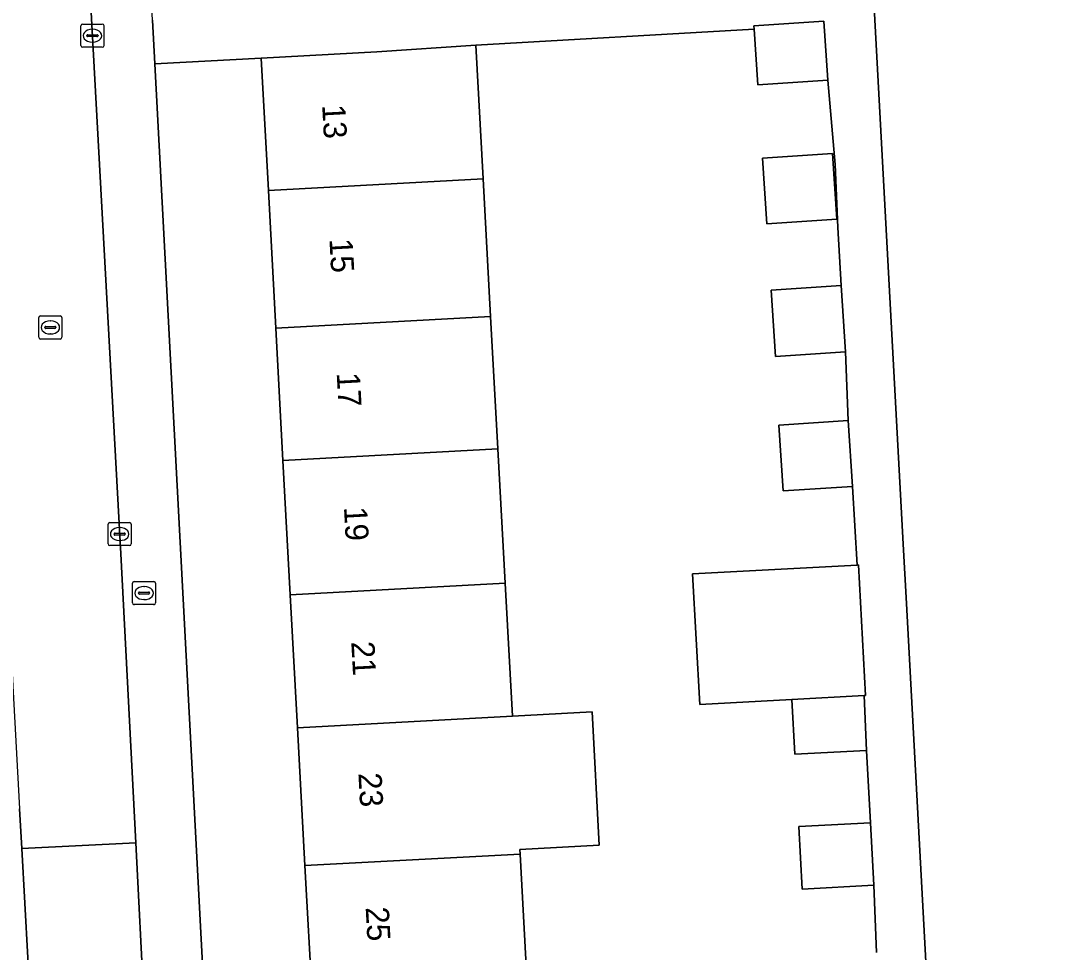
# Model space of a CAD drawing. Extents: x 158086 to 159499, y 382904 to 383981.
# Drawn here: x 158814.98 to 158859.57, y 383520.11 to 383560.39 of the extents above; entities that cross this region are included whole.
import ezdxf

# ---------------------------------------------------------------- set-up
doc = ezdxf.new("R2010")
doc.units = 0
for name, color, linetype in [('IMGEO_Brandkraan', 7, 'Continuous'), ('IMGEO_Erf', 7, 'Continuous'), ('IMGEO_Kolk', 7, 'Continuous'), ('IMGEO_Pand', 7, 'Continuous'), ('IMGEO_Pand_nummerreeks', 7, 'Continuous'), ('IMGEO_Rijbaan_lokaal_open', 7, 'Continuous'), ('IMGEO_Rioolput', 7, 'Continuous'), ('IMGEO_Voetpad_open', 7, 'Continuous')]:
    doc.layers.add(name, color=color, linetype=linetype)

msp = doc.modelspace()

# ---------------------------------------------------------------- linework, layer by layer
at = {"layer": 'IMGEO_Brandkraan'}
for p, q in [((158819.815, 383535.216), (158819.815, 383536.068)), ((158819.89, 383536.142), (158820.742, 383536.142)), ((158820.303, 383535.922), (158820.328, 383535.922)), ((158820.816, 383536.068), (158820.816, 383535.216)), ((158820.074, 383535.636), (158820.074, 383535.648)), ((158820.512, 383535.599), (158820.114, 383535.599)), ((158820.117, 383535.685), (158820.515, 383535.685)), ((158820.326, 383535.362), (158820.301, 383535.362)), ((158820.558, 383535.648), (158820.558, 383535.636)), ((158820.742, 383535.142), (158819.89, 383535.142))]:
    msp.add_line(p, q, dxfattribs=at)
for points in [[(158819.815, 383535.216), (158819.815, 383536.068)], [(158819.89, 383536.142), (158820.742, 383536.142)], [(158820.816, 383536.068), (158820.816, 383535.216)], [(158820.742, 383535.142), (158819.89, 383535.142)]]:
    msp.add_lwpolyline(points, dxfattribs=at)
for centre, radius, start, end in [((158819.892, 383536.066), 0.0765, 91.552, 178.448), ((158819.892, 383536.066), 0.0765, 91.552, 178.448), ((158820.74, 383536.066), 0.0765, 1.552, 88.448), ((158820.74, 383536.066), 0.0765, 1.552, 88.448), ((158820.114, 383535.645), 0.0403, 85.8775, 175.7526), ((158820.111, 383535.635), 0.0366, 178.938, 274.7102), ((158820.515, 383535.642), 0.043, 264.8664, 352.4533), ((158820.519, 383535.647), 0.0386, 1.7309, 96.639), ((158819.892, 383535.218), 0.0765, 181.552, 268.448), ((158819.892, 383535.218), 0.0765, 181.552, 268.448), ((158820.74, 383535.218), 0.0765, 271.552, 358.448), ((158820.74, 383535.218), 0.0765, 271.552, 358.448)]:
    msp.add_arc(centre, radius, start, end, dxfattribs=at)
for centre, major_axis, ratio, start_param, end_param in [((158820.302, 383535.642), (-0.387, 0.002), 0.722429, 4.712389, 7.853982), ((158820.327, 383535.642), (-0.39, 0.002), 0.717154, 1.570796, 4.712389)]:
    msp.add_ellipse(centre, major_axis=major_axis, ratio=ratio, start_param=start_param, end_param=end_param, dxfattribs=at)
at = {"layer": 'IMGEO_Erf'}
for points in [[(158878.256, 383608.628), (158852.301, 383607.25), (158852.292, 383607.426), (158849.32, 383607.266), (158849.464, 383604.591), (158849.742, 383600.182), (158849.69, 383600.179), (158849.846, 383597.28), (158851.298, 383571.455), (158851.49, 383567.898), (158851.547, 383566.845), (158853.133, 383537.496), (158853.243, 383535.457), (158856.977, 383466.312)], [(158851.972, 383520.106), (158851.859, 383523.013), (158848.76, 383522.844), (158848.613, 383525.544), (158851.712, 383525.713), (158851.538, 383528.841), (158848.442, 383528.672), (158848.312, 383531.037), (158844.33, 383530.82), (158844.022, 383536.468), (158851.126, 383536.856), (158850.932, 383540.257), (158847.929, 383540.06), (158847.743, 383542.902), (158850.745, 383543.1), (158850.632, 383546.077), (158847.608, 383545.878), (158847.42, 383548.745), (158850.444, 383548.943), (158850.295, 383551.442), (158850.176, 383554.178), (158849.862, 383557.813), (158846.838, 383557.615), (158846.68, 383560.027), (158834.653, 383559.327), (158834.968, 383553.554), (158835.294, 383547.605), (158835.607, 383541.879), (158835.925, 383536.065), (158836.239, 383530.316), (158839.674, 383530.502), (158839.986, 383524.746), (158836.554, 383524.558), (158836.565, 383524.361), (158836.887, 383518.457)], [(158827.589, 383517.953), (158827.269, 383523.857), (158826.947, 383529.812), (158826.635, 383535.562), (158826.32, 383541.376), (158826.01, 383547.102), (158825.687, 383553.051), (158825.377, 383558.776), (158820.777, 383558.532), (158823.879, 383500)]]:
    msp.add_lwpolyline(points, dxfattribs=at)
msp.add_lwpolyline([(158850.256, 383551.81), (158847.232, 383551.611), (158847.046, 383554.446), (158850.07, 383554.644)], close=True, dxfattribs=at)
at = {"layer": 'IMGEO_Kolk'}
for p, q in [((158817.659, 383560.243), (158818.511, 383560.243)), ((158817.584, 383559.317), (158817.584, 383560.169)), ((158817.886, 383559.786), (158818.284, 383559.786)), ((158818.072, 383560.023), (158818.097, 383560.023)), ((158818.585, 383560.169), (158818.585, 383559.317)), ((158817.843, 383559.737), (158817.843, 383559.749)), ((158818.281, 383559.7), (158817.883, 383559.7)), ((158818.095, 383559.463), (158818.07, 383559.463)), ((158818.327, 383559.749), (158818.327, 383559.737)), ((158818.511, 383559.243), (158817.659, 383559.243)), ((158818.759, 383537.768), (158818.759, 383538.62)), ((158818.834, 383538.694), (158819.686, 383538.694)), ((158819.247, 383538.474), (158819.272, 383538.474)), ((158819.76, 383538.62), (158819.76, 383537.768)), ((158819.018, 383538.188), (158819.018, 383538.2)), ((158819.456, 383538.151), (158819.058, 383538.151)), ((158819.061, 383538.237), (158819.459, 383538.237)), ((158819.502, 383538.2), (158819.502, 383538.188)), ((158819.686, 383537.694), (158818.834, 383537.694)), ((158819.27, 383537.914), (158819.245, 383537.914))]:
    msp.add_line(p, q, dxfattribs=at)
for points in [[(158817.659, 383560.243), (158818.511, 383560.243)], [(158817.584, 383559.317), (158817.584, 383560.169)], [(158818.585, 383560.169), (158818.585, 383559.317)], [(158818.511, 383559.243), (158817.659, 383559.243)], [(158818.759, 383537.768), (158818.759, 383538.62)], [(158818.834, 383538.694), (158819.686, 383538.694)], [(158819.76, 383538.62), (158819.76, 383537.768)], [(158819.686, 383537.694), (158818.834, 383537.694)]]:
    msp.add_lwpolyline(points, dxfattribs=at)
for centre, radius, start, end in [((158817.661, 383560.167), 0.0765, 91.552, 178.448), ((158817.661, 383560.167), 0.0765, 91.552, 178.448), ((158818.509, 383560.167), 0.0765, 1.552, 88.448), ((158818.509, 383560.167), 0.0765, 1.552, 88.448), ((158817.883, 383559.746), 0.0403, 85.8775, 175.7526), ((158818.288, 383559.748), 0.0386, 1.7309, 96.639), ((158817.88, 383559.736), 0.0366, 178.938, 274.7102), ((158818.284, 383559.743), 0.043, 264.8664, 352.4533), ((158817.661, 383559.319), 0.0765, 181.552, 268.448), ((158817.661, 383559.319), 0.0765, 181.552, 268.448), ((158818.509, 383559.319), 0.0765, 271.552, 358.448), ((158818.509, 383559.319), 0.0765, 271.552, 358.448), ((158818.836, 383538.618), 0.0765, 91.552, 178.448), ((158818.836, 383538.618), 0.0765, 91.552, 178.448), ((158819.684, 383538.618), 0.0765, 1.552, 88.448), ((158819.684, 383538.618), 0.0765, 1.552, 88.448), ((158819.058, 383538.197), 0.0403, 85.8775, 175.7526), ((158819.055, 383538.187), 0.0366, 178.938, 274.7102), ((158819.459, 383538.194), 0.043, 264.8664, 352.4533), ((158819.463, 383538.199), 0.0386, 1.7309, 96.639), ((158818.836, 383537.77), 0.0765, 181.552, 268.448), ((158818.836, 383537.77), 0.0765, 181.552, 268.448), ((158819.684, 383537.77), 0.0765, 271.552, 358.448), ((158819.684, 383537.77), 0.0765, 271.552, 358.448)]:
    msp.add_arc(centre, radius, start, end, dxfattribs=at)
for centre, major_axis, ratio, start_param, end_param in [((158818.071, 383559.743), (-0.387, 0.002), 0.722429, 4.712389, 7.853982), ((158818.096, 383559.743), (-0.39, 0.002), 0.717154, 1.570796, 4.712389), ((158819.246, 383538.194), (-0.387, 0.002), 0.722429, 4.712389, 7.853982), ((158819.271, 383538.194), (-0.39, 0.002), 0.717154, 1.570796, 4.712389)]:
    msp.add_ellipse(centre, major_axis=major_axis, ratio=ratio, start_param=start_param, end_param=end_param, dxfattribs=at)
at = {"layer": 'IMGEO_Pand'}
for points in [[(158846.68, 383560.027), (158846.838, 383557.615), (158849.862, 383557.813), (158849.694, 383560.373), (158846.67, 383560.175)], [(158834.968, 383553.554), (158834.653, 383559.327), (158830.37, 383559.046), (158825.377, 383558.776), (158825.687, 383553.051)], [(158850.256, 383551.81), (158850.07, 383554.644), (158847.046, 383554.446), (158847.232, 383551.611)], [(158834.968, 383553.554), (158825.687, 383553.051), (158826.01, 383547.102), (158835.294, 383547.605)], [(158850.444, 383548.943), (158847.42, 383548.745), (158847.608, 383545.878), (158850.632, 383546.077)], [(158826.32, 383541.376), (158835.607, 383541.879), (158835.294, 383547.605), (158826.01, 383547.102)], [(158850.745, 383543.1), (158847.743, 383542.902), (158847.929, 383540.06), (158850.932, 383540.257)], [(158835.925, 383536.065), (158835.607, 383541.879), (158826.32, 383541.376), (158826.635, 383535.562)], [(158851.126, 383536.856), (158844.022, 383536.468), (158844.33, 383530.82), (158848.312, 383531.037), (158851.433, 383531.208), (158851.494, 383531.211), (158851.186, 383536.859)], [(158835.925, 383536.065), (158826.635, 383535.562), (158826.947, 383529.812), (158836.239, 383530.316)], [(158851.433, 383531.208), (158848.312, 383531.037), (158848.442, 383528.672), (158851.538, 383528.841)], [(158836.239, 383530.316), (158826.947, 383529.812), (158827.269, 383523.857), (158836.565, 383524.361), (158836.554, 383524.558), (158839.986, 383524.746), (158839.674, 383530.502)], [(158851.712, 383525.713), (158848.613, 383525.544), (158848.76, 383522.844), (158851.859, 383523.013)], [(158836.565, 383524.361), (158827.269, 383523.857), (158827.589, 383517.953), (158836.887, 383518.457)]]:
    msp.add_lwpolyline(points, close=True, dxfattribs=at)
at = {"layer": 'IMGEO_Rijbaan_lokaal_open'}
for points in [[(158815.03, 383524.593), (158819.957, 383524.851), (158819.306, 383537.338), (158817.928, 383562.605), (158816.302, 383592.823), (158815.166, 383614.313), (158814.762, 383620.472), (158814.737, 383620.913), (158809.879, 383620.588), (158810.214, 383615.227), (158810.217, 383615.167), (158811.349, 383593.398), (158811.392, 383592.611), (158811.595, 383588.864), (158811.644, 383587.938), (158813.481, 383554.078), (158813.563, 383552.552), (158813.747, 383548.772), (158813.813, 383547.436), (158814.091, 383541.73), (158814.935, 383526.321)], [(158820.327, 383517.76), (158819.957, 383524.851), (158815.03, 383524.593), (158815.418, 383517.503)]]:
    msp.add_lwpolyline(points, close=True, dxfattribs=at)
at = {"layer": 'IMGEO_Rioolput'}
for p, q in [((158815.767, 383546.702), (158815.767, 383547.554)), ((158815.842, 383547.628), (158816.694, 383547.628)), ((158816.255, 383547.408), (158816.28, 383547.408)), ((158816.768, 383547.554), (158816.768, 383546.702)), ((158816.026, 383547.122), (158816.026, 383547.134)), ((158816.464, 383547.085), (158816.066, 383547.085)), ((158816.069, 383547.171), (158816.467, 383547.171)), ((158816.51, 383547.134), (158816.51, 383547.122)), ((158816.694, 383546.628), (158815.842, 383546.628)), ((158816.278, 383546.848), (158816.253, 383546.848))]:
    msp.add_line(p, q, dxfattribs=at)
for points in [[(158815.767, 383546.702), (158815.767, 383547.554)], [(158815.842, 383547.628), (158816.694, 383547.628)], [(158816.768, 383547.554), (158816.768, 383546.702)], [(158816.694, 383546.628), (158815.842, 383546.628)]]:
    msp.add_lwpolyline(points, dxfattribs=at)
for centre, radius, start, end in [((158815.844, 383547.552), 0.0765, 91.552, 178.448), ((158815.844, 383547.552), 0.0765, 91.552, 178.448), ((158816.692, 383547.552), 0.0765, 1.552, 88.448), ((158816.692, 383547.552), 0.0765, 1.552, 88.448), ((158816.066, 383547.131), 0.0403, 85.8775, 175.7526), ((158816.063, 383547.121), 0.0366, 178.938, 274.7102), ((158816.467, 383547.128), 0.043, 264.8664, 352.4533), ((158816.471, 383547.133), 0.0386, 1.7309, 96.639), ((158815.844, 383546.704), 0.0765, 181.552, 268.448), ((158815.844, 383546.704), 0.0765, 181.552, 268.448), ((158816.692, 383546.704), 0.0765, 271.552, 358.448), ((158816.692, 383546.704), 0.0765, 271.552, 358.448)]:
    msp.add_arc(centre, radius, start, end, dxfattribs=at)
for centre, major_axis, ratio, start_param, end_param in [((158816.254, 383547.128), (-0.387, 0.002), 0.722429, 4.712389, 7.853982), ((158816.279, 383547.128), (-0.39, 0.002), 0.717154, 1.570796, 4.712389)]:
    msp.add_ellipse(centre, major_axis=major_axis, ratio=ratio, start_param=start_param, end_param=end_param, dxfattribs=at)
at = {"layer": 'IMGEO_Voetpad_open'}
for points in [[(158829.751, 383389.202), (158827.785, 383426.299), (158827.693, 383428.026), (158825.839, 383463.013), (158825.731, 383465.056), (158825.617, 383467.21), (158824.382, 383490.51), (158824.361, 383490.908), (158824.298, 383492.1), (158824.268, 383492.658), (158823.879, 383500), (158820.777, 383558.532), (158820.677, 383560.414), (158818.689, 383597.92), (158818.577, 383600.035), (158817.322, 383623.724)], [(158814.762, 383620.472), (158815.166, 383614.313), (158816.302, 383592.823), (158817.928, 383562.605), (158819.306, 383537.338), (158819.957, 383524.851), (158820.327, 383517.76), (158820.982, 383505.188), (158821.259, 383500), (158822.861, 383470.048), (158824.62, 383438.228), (158826.541, 383402.053)], [(158856.977, 383466.312), (158853.243, 383535.457), (158853.133, 383537.496), (158851.547, 383566.845), (158851.49, 383567.898), (158851.298, 383571.455), (158849.846, 383597.28), (158849.69, 383600.179), (158849.742, 383600.182), (158849.464, 383604.591), (158849.32, 383607.266), (158852.292, 383607.426), (158852.301, 383607.25), (158878.256, 383608.628)], [(158820.677, 383560.414), (158820.777, 383558.532), (158825.377, 383558.776), (158830.37, 383559.046), (158834.653, 383559.327), (158846.68, 383560.027), (158846.67, 383560.175), (158849.694, 383560.373), (158849.862, 383557.813), (158850.176, 383554.178), (158850.295, 383551.442), (158850.444, 383548.943), (158850.632, 383546.077), (158850.745, 383543.1), (158850.932, 383540.257), (158851.126, 383536.856), (158851.186, 383536.859), (158851.494, 383531.211), (158851.433, 383531.208), (158851.538, 383528.841), (158851.712, 383525.713), (158851.859, 383523.013), (158851.972, 383520.106)], [(158815.504, 383515.802), (158815.418, 383517.503), (158815.03, 383524.593), (158814.935, 383526.321)]]:
    msp.add_lwpolyline(points, dxfattribs=at)

# ---------------------------------------------------------------- texts
at = {"layer": 'IMGEO_Pand_nummerreeks'}
for s, rotation, p in [('13', 273.102, (158828.011, 383556.748)), ('15', 273.102, (158828.325, 383550.951)), ('17', 273.102, (158828.639, 383545.153)), ('19', 273.102, (158828.953, 383539.356)), ('21', 273.102, (158829.269, 383533.536)), ('23', 273.0995, (158829.577, 383527.852)), ('25', 273.102, (158829.891, 383522.054))]:
    msp.add_text(s, height=1, rotation=rotation, dxfattribs=at).set_placement(p)

doc.saveas('drawing.dxf')
